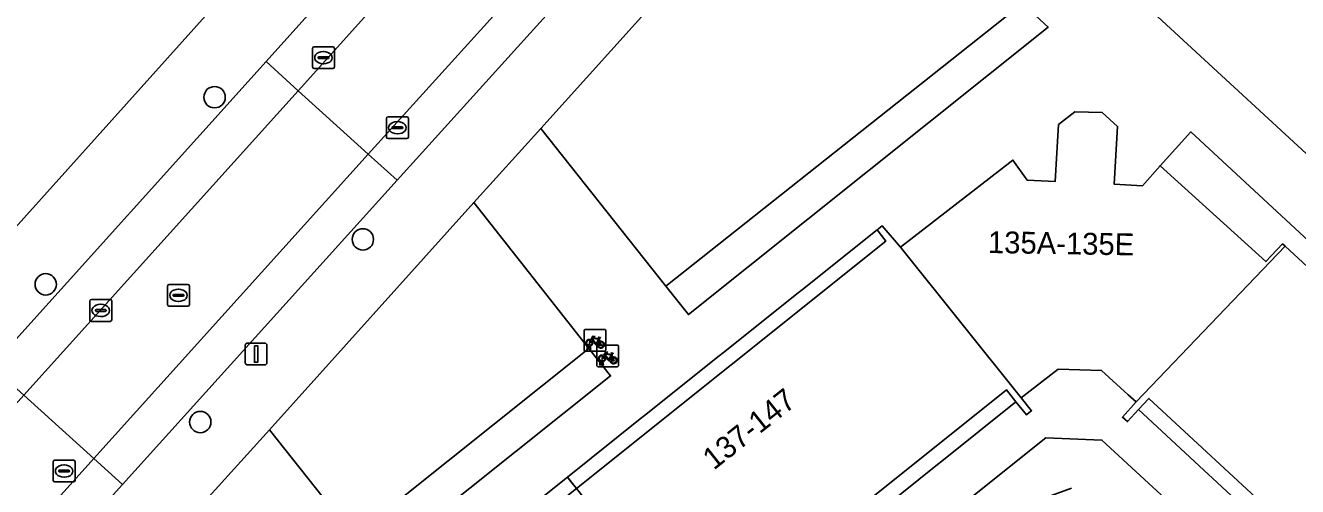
# Model space of a CAD drawing. Extents: x 159039 to 160102, y 381214 to 382524.
# Drawn here: x 159626.4 to 159684.6, y 381801.4 to 381822.5 of the extents above; entities that cross this region are included whole.
import ezdxf

# ---------------------------------------------------------------- set-up
doc = ezdxf.new("R2010")
doc.units = 0
for name, color, linetype in [('IMGEO_Boom', 7, 'Continuous'), ('IMGEO_Erf', 7, 'Continuous'), ('IMGEO_Fietsenrek', 7, 'Continuous'), ('IMGEO_Groenvoorziening', 7, 'Continuous'), ('IMGEO_Haag', 7, 'Continuous'), ('IMGEO_Kolk', 7, 'Continuous'), ('IMGEO_Lichtmast', 7, 'Continuous'), ('IMGEO_Pand', 7, 'Continuous'), ('IMGEO_Pand_nummerreeks', 7, 'Continuous'), ('IMGEO_Pand_overbouw', 7, 'Continuous'), ('IMGEO_Parkeervlak_open', 7, 'Continuous'), ('IMGEO_Rijbaan_lokaal_open', 7, 'Continuous'), ('IMGEO_Rioolput', 7, 'Continuous'), ('IMGEO_Voetpad_gesloten', 7, 'Continuous'), ('IMGEO_Voetpad_open', 7, 'Continuous')]:
    doc.layers.add(name, color=color, linetype=linetype)

msp = doc.modelspace()

# ---------------------------------------------------------------- linework, layer by layer
at = {"layer": 'IMGEO_Boom'}
for centre in [(159635.073, 381819.193), (159641.86, 381812.684), (159627.349, 381810.629), (159634.418, 381804.325)]:
    msp.add_circle(centre, 0.489, dxfattribs=at)
at = {"layer": 'IMGEO_Erf'}
for points in [[(159598.968, 381783.181), (159640.171, 381829.067), (159659.371, 381850.323)], [(159683.739, 381799.941), (159677.836, 381805.408), (159677.363, 381804.896), (159676.856, 381804.347), (159676.748, 381804.443), (159676.626, 381804.55), (159677.249, 381805.254), (159676.89, 381805.578), (159675.665, 381806.682), (159673.683, 381806.752), (159672.398, 381805.754), (159671.99, 381805.439), (159672.462, 381804.845), (159672.351, 381804.757), (159672.227, 381804.658), (159671.751, 381805.257), (159671.323, 381805.795), (159665.042, 381800.778)], [(159621.675, 381778.223), (159629.27, 381768.718), (159630.024, 381769.286), (159630.084, 381769.208), (159673.113, 381803.604), (159675.685, 381803.499), (159699.62, 381781.437)]]:
    msp.add_lwpolyline(points, dxfattribs=at)
at = {"layer": 'IMGEO_Fietsenrek'}
for p, q in [((159651.984, 381807.644), (159651.984, 381808.485)), ((159651.984, 381808.485), (159651.984, 381807.644)), ((159652.059, 381808.569), (159652.9, 381808.569)), ((159652.9, 381808.569), (159652.059, 381808.569)), ((159652.671, 381808.118), (159652.707, 381808.023)), ((159652.984, 381808.494), (159652.984, 381807.653)), ((159652.984, 381807.653), (159652.984, 381808.494)), ((159652.909, 381807.569), (159652.068, 381807.569)), ((159652.068, 381807.569), (159652.909, 381807.569)), ((159652.111, 381807.653), (159652.15, 381807.813)), ((159652.145, 381807.653), (159652.111, 381807.653)), ((159652.18, 381807.801), (159652.145, 381807.653)), ((159652.222, 381807.825), (159652.221, 381807.829)), ((159652.263, 381807.653), (159652.229, 381807.795)), ((159652.253, 381807.836), (159652.254, 381807.829)), ((159652.261, 381807.799), (159652.296, 381807.653)), ((159652.296, 381807.653), (159652.263, 381807.653)), ((159652.566, 381806.926), (159652.566, 381807.767)), ((159652.566, 381807.767), (159652.566, 381806.926)), ((159652.641, 381807.851), (159653.482, 381807.851)), ((159653.482, 381807.851), (159652.641, 381807.851)), ((159653.566, 381807.776), (159653.566, 381806.935)), ((159653.566, 381806.935), (159653.566, 381807.776)), ((159652.693, 381806.935), (159652.732, 381807.095)), ((159652.762, 381807.083), (159652.727, 381806.935)), ((159652.804, 381807.107), (159652.803, 381807.111)), ((159652.845, 381806.935), (159652.811, 381807.077)), ((159652.835, 381807.118), (159652.836, 381807.111)), ((159652.843, 381807.081), (159652.878, 381806.935)), ((159653.253, 381807.4), (159653.289, 381807.305)), ((159653.491, 381806.851), (159652.65, 381806.851)), ((159652.65, 381806.851), (159653.491, 381806.851)), ((159652.727, 381806.935), (159652.693, 381806.935)), ((159652.878, 381806.935), (159652.845, 381806.935))]:
    msp.add_line(p, q, dxfattribs=at)
for points in [[(159652.297, 381808.095), (159652.392, 381808.259), (159652.478, 381808.245), (159652.48, 381808.236), (159652.424, 381808.225), (159652.397, 381808.18), (159652.653, 381808.139)], [(159652.64, 381808.114), (159652.383, 381808.155), (159652.366, 381808.126), (159652.533, 381807.906), (159652.64, 381808.114)], [(159652.653, 381808.139), (159652.678, 381808.188), (159652.672, 381808.192), (159652.649, 381808.196), (159652.637, 381808.203), (159652.636, 381808.206), (159652.638, 381808.211), (159652.733, 381808.196), (159652.735, 381808.186), (159652.725, 381808.173), (159652.713, 381808.167), (159652.699, 381808.173), (159652.671, 381808.118)], [(159652.318, 381808.043), (159652.266, 381807.953), (159652.226, 381807.928), (159652.227, 381807.975), (159652.282, 381808.069)], [(159652.593, 381807.851), (159652.543, 381807.851), (159652.352, 381808.102), (159652.333, 381808.07)], [(159652.688, 381808.016), (159652.658, 381808.093), (159652.549, 381807.875), (159652.592, 381807.875)], [(159652.622, 381807.875), (159652.742, 381807.874), (159652.698, 381807.988)], [(159652.718, 381807.995), (159652.773, 381807.85), (159652.623, 381807.85)], [(159652.879, 381807.377), (159652.974, 381807.541), (159653.06, 381807.527), (159653.062, 381807.518), (159653.006, 381807.507), (159652.979, 381807.462), (159653.235, 381807.421)], [(159652.9, 381807.325), (159652.848, 381807.235), (159652.808, 381807.21), (159652.809, 381807.257), (159652.864, 381807.351)], [(159653.175, 381807.133), (159653.125, 381807.133), (159652.934, 381807.384), (159652.915, 381807.352)], [(159653.222, 381807.396), (159652.965, 381807.437), (159652.948, 381807.408), (159653.115, 381807.188), (159653.222, 381807.396)], [(159653.27, 381807.298), (159653.24, 381807.375), (159653.131, 381807.157), (159653.174, 381807.157)], [(159653.204, 381807.157), (159653.324, 381807.156), (159653.28, 381807.27)], [(159653.3, 381807.277), (159653.355, 381807.132), (159653.205, 381807.132)], [(159653.235, 381807.421), (159653.26, 381807.47), (159653.254, 381807.474), (159653.231, 381807.478), (159653.219, 381807.485), (159653.218, 381807.488), (159653.22, 381807.493), (159653.315, 381807.478), (159653.317, 381807.468), (159653.307, 381807.455), (159653.295, 381807.449), (159653.281, 381807.455), (159653.253, 381807.4)]]:
    msp.add_lwpolyline(points, dxfattribs=at)
for centre, radius, start, end in [((159652.062, 381808.491), 0.0779, 92.4484, 184.28452), ((159652.062, 381808.491), 0.0779, 92.4484, 184.28452), ((159652.224, 381807.954), 0.159, 62.67661, 242.13685), ((159652.906, 381808.491), 0.0779, 2.4484, 94.28452), ((159652.906, 381808.491), 0.0779, 2.4484, 94.28452), ((159652.062, 381807.647), 0.0779, 182.4484, 274.28452), ((159652.062, 381807.647), 0.0779, 182.4484, 274.28452), ((159652.224, 381807.954), 0.129, 63.31916, 238.90302), ((159652.204, 381807.825), 0.0499, 12.8025, 158.69338), ((159652.224, 381807.954), 0.159, 253.99666, 271.78671), ((159652.204, 381807.825), 0.0174, 12.8025, 163.45023), ((159652.224, 381807.954), 0.129, 253.41502, 269.02044), ((159652.224, 381807.954), 0.129, 283.60429, 43.43025), ((159652.224, 381807.954), 0.159, 283.5766, 46.60424), ((159652.644, 381807.773), 0.0779, 92.4484, 184.28452), ((159652.644, 381807.773), 0.0779, 92.4484, 184.28452), ((159652.751, 381807.87), 0.159, 113.3408, 178.32165), ((159652.751, 381807.87), 0.159, 187.0065, 105.77075), ((159652.751, 381807.87), 0.129, 113.92302, 177.95563), ((159652.751, 381807.87), 0.129, 188.67146, 104.58832), ((159652.906, 381807.647), 0.0779, 272.4484, 4.28452), ((159652.906, 381807.647), 0.0779, 272.4484, 4.28452), ((159653.488, 381807.773), 0.0779, 2.4484, 94.28452), ((159653.488, 381807.773), 0.0779, 2.4484, 94.28452), ((159652.806, 381807.236), 0.159, 62.67661, 242.13685), ((159652.806, 381807.236), 0.129, 63.31916, 238.90302), ((159652.786, 381807.107), 0.0499, 12.8025, 158.69338), ((159652.806, 381807.236), 0.159, 253.99666, 271.78671), ((159652.786, 381807.107), 0.0174, 12.8025, 163.45023), ((159652.806, 381807.236), 0.129, 253.41502, 269.02044), ((159652.806, 381807.236), 0.129, 283.60429, 43.43025), ((159652.806, 381807.236), 0.159, 283.5766, 46.60424), ((159653.333, 381807.152), 0.159, 113.3408, 178.32165), ((159653.333, 381807.152), 0.159, 187.0065, 105.77075), ((159653.333, 381807.152), 0.129, 113.92302, 177.95563), ((159653.333, 381807.152), 0.129, 188.67146, 104.58832), ((159652.644, 381806.929), 0.0779, 182.4484, 274.28452), ((159652.644, 381806.929), 0.0779, 182.4484, 274.28452), ((159653.488, 381806.929), 0.0779, 272.4484, 4.28452), ((159653.488, 381806.929), 0.0779, 272.4484, 4.28452)]:
    msp.add_arc(centre, radius, start, end, dxfattribs=at)
at = {"layer": 'IMGEO_Groenvoorziening'}
for points in [[(159662.826, 381831.988), (159650.001, 381817.759), (159655.728, 381810.546), (159672.049, 381823.487)], [(159656.759, 381809.248), (159673.225, 381822.404), (159672.049, 381823.487), (159655.728, 381810.546)], [(159690.949, 381806.021), (159691.568, 381806.669), (159679.755, 381817.601), (159678.35, 381816.059), (159683.182, 381811.667), (159683.949, 381812.478), (159684.065, 381812.371)], [(159637.588, 381803.968), (159641.444, 381799.108), (159652.209, 381807.696), (159646.945, 381814.368)], [(159642.443, 381797.849), (159653.2, 381806.44), (159652.209, 381807.696), (159641.444, 381799.108)]]:
    msp.add_lwpolyline(points, close=True, dxfattribs=at)
at = {"layer": 'IMGEO_Haag'}
for points in [[(159656.759, 381809.248), (159673.225, 381822.404), (159672.049, 381823.487), (159655.728, 381810.546)], [(159690.949, 381806.021), (159691.568, 381806.669), (159679.755, 381817.601), (159678.35, 381816.059), (159683.182, 381811.667), (159683.949, 381812.478), (159684.065, 381812.371)], [(159642.443, 381797.849), (159653.2, 381806.44), (159652.209, 381807.696), (159641.444, 381799.108)]]:
    msp.add_lwpolyline(points, close=True, dxfattribs=at)
at = {"layer": 'IMGEO_Kolk'}
for p, q in [((159639.631, 381821.501), (159640.483, 381821.501)), ((159639.556, 381820.575), (159639.556, 381821.427)), ((159639.815, 381820.995), (159639.815, 381821.007)), ((159640.253, 381820.958), (159639.855, 381820.958)), ((159639.858, 381821.044), (159640.256, 381821.044)), ((159640.044, 381821.281), (159640.069, 381821.281)), ((159640.299, 381821.007), (159640.299, 381820.995)), ((159640.557, 381821.427), (159640.557, 381820.575)), ((159640.483, 381820.501), (159639.631, 381820.501)), ((159640.067, 381820.721), (159640.042, 381820.721)), ((159642.941, 381817.37), (159642.941, 381818.222)), ((159643.016, 381818.296), (159643.868, 381818.296)), ((159643.429, 381818.076), (159643.454, 381818.076)), ((159643.942, 381818.222), (159643.942, 381817.37)), ((159643.2, 381817.79), (159643.2, 381817.802)), ((159643.638, 381817.753), (159643.24, 381817.753)), ((159643.243, 381817.839), (159643.641, 381817.839)), ((159643.452, 381817.516), (159643.427, 381817.516)), ((159643.684, 381817.802), (159643.684, 381817.79)), ((159643.868, 381817.296), (159643.016, 381817.296)), ((159627.688, 381801.66), (159627.688, 381802.512)), ((159627.763, 381802.586), (159628.615, 381802.586)), ((159628.176, 381802.366), (159628.201, 381802.366)), ((159628.689, 381802.512), (159628.689, 381801.66)), ((159627.947, 381802.08), (159627.947, 381802.092)), ((159628.385, 381802.043), (159627.987, 381802.043)), ((159627.99, 381802.129), (159628.388, 381802.129)), ((159628.199, 381801.806), (159628.174, 381801.806)), ((159628.431, 381802.092), (159628.431, 381802.08)), ((159628.615, 381801.586), (159627.763, 381801.586))]:
    msp.add_line(p, q, dxfattribs=at)
for points in [[(159639.631, 381821.501), (159640.483, 381821.501)], [(159639.556, 381820.575), (159639.556, 381821.427)], [(159640.557, 381821.427), (159640.557, 381820.575)], [(159640.483, 381820.501), (159639.631, 381820.501)], [(159642.941, 381817.37), (159642.941, 381818.222)], [(159643.016, 381818.296), (159643.868, 381818.296)], [(159643.942, 381818.222), (159643.942, 381817.37)], [(159643.868, 381817.296), (159643.016, 381817.296)], [(159627.688, 381801.66), (159627.688, 381802.512)], [(159627.763, 381802.586), (159628.615, 381802.586)], [(159628.689, 381802.512), (159628.689, 381801.66)], [(159628.615, 381801.586), (159627.763, 381801.586)]]:
    msp.add_lwpolyline(points, dxfattribs=at)
for centre, radius, start, end in [((159639.633, 381821.425), 0.0765, 91.55205, 178.44795), ((159639.633, 381821.425), 0.0765, 91.55205, 178.44795), ((159640.481, 381821.425), 0.0765, 1.55205, 88.44795), ((159640.481, 381821.425), 0.0765, 1.55205, 88.44795), ((159639.855, 381821.004), 0.0403, 85.87752, 175.75265), ((159639.852, 381820.994), 0.0366, 178.93798, 274.71019), ((159640.256, 381821.001), 0.043, 264.86636, 352.45326), ((159640.26, 381821.006), 0.0386, 1.73085, 96.63898), ((159639.633, 381820.577), 0.0765, 181.55205, 268.44795), ((159639.633, 381820.577), 0.0765, 181.55205, 268.44795), ((159640.481, 381820.577), 0.0765, 271.55205, 358.44795), ((159640.481, 381820.577), 0.0765, 271.55205, 358.44795), ((159643.018, 381818.22), 0.0765, 91.55205, 178.44795), ((159643.018, 381818.22), 0.0765, 91.55205, 178.44795), ((159643.866, 381818.22), 0.0765, 1.55205, 88.44795), ((159643.866, 381818.22), 0.0765, 1.55205, 88.44795), ((159643.24, 381817.799), 0.0403, 85.87752, 175.75265), ((159643.237, 381817.789), 0.0366, 178.93798, 274.71019), ((159643.641, 381817.796), 0.043, 264.86636, 352.45326), ((159643.645, 381817.801), 0.0386, 1.73085, 96.63898), ((159643.018, 381817.372), 0.0765, 181.55205, 268.44795), ((159643.018, 381817.372), 0.0765, 181.55205, 268.44795), ((159643.866, 381817.372), 0.0765, 271.55205, 358.44795), ((159643.866, 381817.372), 0.0765, 271.55205, 358.44795), ((159627.765, 381802.51), 0.0765, 91.55205, 178.44795), ((159627.765, 381802.51), 0.0765, 91.55205, 178.44795), ((159628.613, 381802.51), 0.0765, 1.55205, 88.44795), ((159628.613, 381802.51), 0.0765, 1.55205, 88.44795), ((159627.987, 381802.089), 0.0403, 85.87752, 175.75265), ((159627.984, 381802.079), 0.0366, 178.93798, 274.71019), ((159628.388, 381802.086), 0.043, 264.86636, 352.45326), ((159628.392, 381802.091), 0.0386, 1.73085, 96.63898), ((159627.765, 381801.662), 0.0765, 181.55205, 268.44795), ((159627.765, 381801.662), 0.0765, 181.55205, 268.44795), ((159628.613, 381801.662), 0.0765, 271.55205, 358.44795), ((159628.613, 381801.662), 0.0765, 271.55205, 358.44795)]:
    msp.add_arc(centre, radius, start, end, dxfattribs=at)
for centre, major_axis, ratio, start_param, end_param in [((159640.043, 381821.001), (-0.387, 0.002), 0.722429, 4.712389, 7.853982), ((159640.068, 381821.001), (-0.39, 0.002), 0.717154, 1.570796, 4.712389), ((159643.428, 381817.796), (-0.387, 0.002), 0.722429, 4.712389, 7.853982), ((159643.453, 381817.796), (-0.39, 0.002), 0.717154, 1.570796, 4.712389), ((159628.175, 381802.086), (-0.387, 0.002), 0.722429, 4.712389, 7.853982), ((159628.2, 381802.086), (-0.39, 0.002), 0.717154, 1.570796, 4.712389)]:
    msp.add_ellipse(centre, major_axis=major_axis, ratio=ratio, start_param=start_param, end_param=end_param, dxfattribs=at)
at = {"layer": 'IMGEO_Lichtmast'}
for p, q in [((159636.479, 381807.042), (159636.479, 381807.842)), ((159636.479, 381807.842), (159636.479, 381807.042)), ((159636.579, 381807.942), (159637.369, 381807.942)), ((159637.369, 381807.942), (159636.579, 381807.942)), ((159637.469, 381807.842), (159637.469, 381807.042)), ((159637.469, 381807.042), (159637.469, 381807.842)), ((159637.369, 381806.942), (159636.579, 381806.942)), ((159636.579, 381806.942), (159637.369, 381806.942))]:
    msp.add_line(p, q, dxfattribs=at)
msp.add_lwpolyline([(159636.899, 381807.817), (159637.049, 381807.817), (159637.049, 381807.067), (159636.899, 381807.067), (159636.899, 381807.817)], dxfattribs=at)
for centre, start, end in [((159636.579, 381807.842), 90, 180), ((159636.579, 381807.842), 90, 180), ((159637.369, 381807.842), 0, 90), ((159637.369, 381807.842), 360, 90), ((159636.579, 381807.042), 180, 270), ((159636.579, 381807.042), 180, 270), ((159637.369, 381807.042), 270, 0), ((159637.369, 381807.042), 270, 0)]:
    msp.add_arc(centre, 0.1, start, end, dxfattribs=at)
at = {"layer": 'IMGEO_Pand'}
for points in [[(159684.065, 381812.371), (159683.949, 381812.478), (159683.182, 381811.667), (159678.35, 381816.059), (159677.547, 381815.142), (159676.247, 381815.206), (159676.402, 381817.853), (159675.692, 381818.488), (159674.447, 381818.524), (159673.692, 381817.941), (159673.617, 381816.646), (159673.54, 381815.331), (159672.268, 381815.393), (159671.61, 381816.317), (159666.46, 381812.323), (159671.99, 381805.439), (159672.398, 381805.754), (159673.683, 381806.752), (159675.665, 381806.682), (159676.89, 381805.578), (159677.249, 381805.254)], [(159671.99, 381805.439), (159666.46, 381812.323), (159665.632, 381813.306), (159665.398, 381813.125), (159665.8, 381812.605), (159651.632, 381801.285), (159658.107, 381793.119), (159658.181, 381793.179), (159657.587, 381793.923), (159657.148, 381794.473), (159663.368, 381799.441), (159665.042, 381800.778), (159671.323, 381805.795), (159671.751, 381805.257), (159672.227, 381804.658), (159672.351, 381804.757), (159672.462, 381804.845)], [(159684.065, 381812.371), (159677.249, 381805.254), (159676.626, 381804.55), (159676.748, 381804.443), (159676.856, 381804.347), (159677.363, 381804.896), (159677.836, 381805.408), (159683.739, 381799.941), (159685.321, 381798.475), (159691.135, 381793.089), (159690.662, 381792.576), (159690.022, 381791.881), (159690.216, 381791.705), (159690.86, 381792.394), (159691.334, 381792.901), (159697.652, 381799.838), (159690.949, 381806.021)]]:
    msp.add_lwpolyline(points, close=True, dxfattribs=at)
at = {"layer": 'IMGEO_Pand_overbouw'}
for points in [[(159665.398, 381813.125), (159661.977, 381810.394), (159661.789, 381810.244), (159658.362, 381807.508), (159658.168, 381807.353), (159654.752, 381804.626), (159654.555, 381804.469), (159651.222, 381801.808), (159651.219, 381801.806), (159651.375, 381801.61), (159651.632, 381801.285), (159665.8, 381812.605)], [(159671.751, 381805.257), (159671.323, 381805.795), (159665.042, 381800.778), (159665.318, 381800.432), (159665.475, 381800.237), (159665.671, 381800.394), (159668.158, 381802.383), (159668.36, 381802.545)], [(159683.739, 381799.941), (159677.836, 381805.408), (159677.363, 381804.896), (159680.563, 381801.927), (159680.743, 381801.764), (159683.074, 381799.597), (159683.266, 381799.419), (159683.437, 381799.602)], [(159651.632, 381801.285), (159651.219, 381801.806), (159636.852, 381790.336), (159637.27, 381789.809)]]:
    msp.add_lwpolyline(points, close=True, dxfattribs=at)
at = {"layer": 'IMGEO_Parkeervlak_open'}
for points in [[(159659.663, 381845.532), (159637.437, 381820.824), (159638.897, 381819.482), (159663.088, 381846.379)], [(159656.948, 381832.988), (159642.102, 381816.592), (159643.428, 381815.397), (159656.33, 381829.675)], [(159616.994, 381786.112), (159630.856, 381801.471), (159629.549, 381802.659), (159613.786, 381785.161)]]:
    msp.add_lwpolyline(points, dxfattribs=at)
for points in [[(159638.897, 381819.482), (159637.437, 381820.824), (159624.86, 381806.887), (159626.352, 381805.552)], [(159629.549, 381802.659), (159630.856, 381801.471), (159643.428, 381815.397), (159642.102, 381816.592)]]:
    msp.add_lwpolyline(points, close=True, dxfattribs=at)
at = {"layer": 'IMGEO_Rijbaan_lokaal_open'}
for points in [[(159663.088, 381846.379), (159638.897, 381819.482), (159642.102, 381816.592), (159656.948, 381832.988), (159657.168, 381833.258)], [(159667.17, 381833.086), (159689.119, 381812.848)], [(159613.786, 381785.161), (159629.549, 381802.659), (159626.352, 381805.552), (159602.517, 381779.098), (159591.852, 381767.299), (159591.512, 381766.925), (159538.424, 381708.169), (159529.21, 381698.27), (159532.297, 381695.293), (159544.91, 381708.807), (159546.267, 381710.129)]]:
    msp.add_lwpolyline(points, dxfattribs=at)
msp.add_lwpolyline([(159629.549, 381802.659), (159642.102, 381816.592), (159638.897, 381819.482), (159626.352, 381805.552)], close=True, dxfattribs=at)
at = {"layer": 'IMGEO_Rioolput'}
for p, q in [((159632.922, 381809.7), (159632.922, 381810.552)), ((159632.997, 381810.626), (159633.849, 381810.626)), ((159633.923, 381810.552), (159633.923, 381809.7)), ((159629.364, 381809.009), (159629.364, 381809.861)), ((159629.439, 381809.935), (159630.291, 381809.935)), ((159630.365, 381809.861), (159630.365, 381809.009)), ((159633.181, 381810.12), (159633.181, 381810.132)), ((159633.619, 381810.083), (159633.221, 381810.083)), ((159633.224, 381810.169), (159633.622, 381810.169)), ((159633.41, 381810.406), (159633.435, 381810.406)), ((159633.665, 381810.132), (159633.665, 381810.12)), ((159629.623, 381809.429), (159629.623, 381809.441)), ((159630.061, 381809.392), (159629.663, 381809.392)), ((159629.666, 381809.478), (159630.064, 381809.478)), ((159629.852, 381809.715), (159629.877, 381809.715)), ((159630.107, 381809.441), (159630.107, 381809.429)), ((159633.849, 381809.626), (159632.997, 381809.626)), ((159633.433, 381809.846), (159633.408, 381809.846)), ((159630.291, 381808.935), (159629.439, 381808.935)), ((159629.875, 381809.155), (159629.85, 381809.155))]:
    msp.add_line(p, q, dxfattribs=at)
for points in [[(159632.922, 381809.7), (159632.922, 381810.552)], [(159632.997, 381810.626), (159633.849, 381810.626)], [(159633.923, 381810.552), (159633.923, 381809.7)], [(159629.364, 381809.009), (159629.364, 381809.861)], [(159629.439, 381809.935), (159630.291, 381809.935)], [(159630.365, 381809.861), (159630.365, 381809.009)], [(159633.849, 381809.626), (159632.997, 381809.626)], [(159630.291, 381808.935), (159629.439, 381808.935)]]:
    msp.add_lwpolyline(points, dxfattribs=at)
for centre, radius, start, end in [((159632.999, 381810.55), 0.0765, 91.55205, 178.44795), ((159632.999, 381810.55), 0.0765, 91.55205, 178.44795), ((159633.847, 381810.55), 0.0765, 1.55205, 88.44795), ((159633.847, 381810.55), 0.0765, 1.55205, 88.44795), ((159629.441, 381809.859), 0.0765, 91.55205, 178.44795), ((159629.441, 381809.859), 0.0765, 91.55205, 178.44795), ((159630.289, 381809.859), 0.0765, 1.55205, 88.44795), ((159630.289, 381809.859), 0.0765, 1.55205, 88.44795), ((159633.221, 381810.129), 0.0403, 85.87752, 175.75265), ((159633.218, 381810.119), 0.0366, 178.93798, 274.71019), ((159633.622, 381810.126), 0.043, 264.86636, 352.45326), ((159633.626, 381810.131), 0.0386, 1.73085, 96.63898), ((159629.663, 381809.438), 0.0403, 85.87752, 175.75265), ((159629.66, 381809.428), 0.0366, 178.93798, 274.71019), ((159630.064, 381809.435), 0.043, 264.86636, 352.45326), ((159630.068, 381809.44), 0.0386, 1.73085, 96.63898), ((159632.999, 381809.702), 0.0765, 181.55205, 268.44795), ((159632.999, 381809.702), 0.0765, 181.55205, 268.44795), ((159633.847, 381809.702), 0.0765, 271.55205, 358.44795), ((159633.847, 381809.702), 0.0765, 271.55205, 358.44795), ((159629.441, 381809.011), 0.0765, 181.55205, 268.44795), ((159629.441, 381809.011), 0.0765, 181.55205, 268.44795), ((159630.289, 381809.011), 0.0765, 271.55205, 358.44795), ((159630.289, 381809.011), 0.0765, 271.55205, 358.44795)]:
    msp.add_arc(centre, radius, start, end, dxfattribs=at)
for centre, major_axis, ratio, start_param, end_param in [((159633.409, 381810.126), (-0.387, 0.002), 0.722429, 4.712389, 7.853982), ((159633.434, 381810.126), (-0.39, 0.002), 0.717154, 1.570796, 4.712389), ((159629.851, 381809.435), (-0.387, 0.002), 0.722429, 4.712389, 7.853982), ((159629.876, 381809.435), (-0.39, 0.002), 0.717154, 1.570796, 4.712389)]:
    msp.add_ellipse(centre, major_axis=major_axis, ratio=ratio, start_param=start_param, end_param=end_param, dxfattribs=at)
at = {"layer": 'IMGEO_Voetpad_gesloten'}
for points in [[(159675.685, 381803.499), (159673.113, 381803.604), (159630.084, 381769.208), (159631.108, 381767.889), (159635.85, 381771.672), (159637.272, 381772.791), (159650.152, 381783.116), (159651.572, 381784.25), (159664.425, 381794.557), (159665.84, 381795.709), (159668.191, 381797.543), (159671.4, 381799.822), (159673.041, 381800.851), (159674.285, 381801.296)], [(159675.882, 381800.896), (159683.2, 381794.179), (159684.552, 381792.952), (159692.511, 381785.612), (159693.829, 381784.375), (159702.733, 381776.142), (159704.683, 381774.338), (159705.91, 381775.661), (159703.951, 381777.46), (159703.612, 381777.77), (159703.465, 381777.906), (159703.332, 381778.057), (159702.939, 381778.5), (159699.62, 381781.437), (159675.685, 381803.499)]]:
    msp.add_lwpolyline(points, dxfattribs=at)
at = {"layer": 'IMGEO_Voetpad_open'}
for points in [[(159659.371, 381850.323), (159640.171, 381829.067), (159598.968, 381783.181), (159593.974, 381777.727)], [(159603.32, 381782.965), (159624.86, 381806.887), (159637.437, 381820.824), (159659.663, 381845.532)], [(159634.517, 381800.588), (159637.588, 381803.968), (159646.945, 381814.368), (159650.001, 381817.759), (159662.826, 381831.988), (159664.979, 381834.318)], [(159689.119, 381812.848), (159667.17, 381833.086)], [(159656.33, 381829.675), (159643.428, 381815.397), (159630.856, 381801.471), (159616.994, 381786.112)], [(159672.049, 381823.487), (159673.225, 381822.404), (159656.759, 381809.248), (159655.728, 381810.546), (159650.001, 381817.759), (159646.945, 381814.368), (159652.209, 381807.696), (159653.2, 381806.44), (159642.443, 381797.849), (159641.444, 381799.108), (159637.588, 381803.968), (159634.517, 381800.588), (159637.836, 381796.387), (159638.923, 381795.012), (159628.195, 381786.445), (159627.185, 381787.716), (159625.171, 381790.25)], [(159651.632, 381801.285), (159665.8, 381812.605), (159665.398, 381813.125), (159665.632, 381813.306), (159666.46, 381812.323), (159671.61, 381816.317), (159672.268, 381815.393), (159673.54, 381815.331), (159673.617, 381816.646), (159673.692, 381817.941), (159674.447, 381818.524), (159675.692, 381818.488), (159676.402, 381817.853), (159676.247, 381815.206), (159677.547, 381815.142), (159678.35, 381816.059), (159679.755, 381817.601), (159691.568, 381806.669)]]:
    msp.add_lwpolyline(points, dxfattribs=at)

# ---------------------------------------------------------------- texts
at = {"layer": 'IMGEO_Pand_nummerreeks'}
for s, rotation, p in [('135A-135E', 359.06132, (159670.463, 381812.063)), ('137-147', 38.4115, (159657.922, 381802.101))]:
    msp.add_text(s, height=1, rotation=rotation, dxfattribs=at).set_placement(p)

doc.saveas('drawing.dxf')
